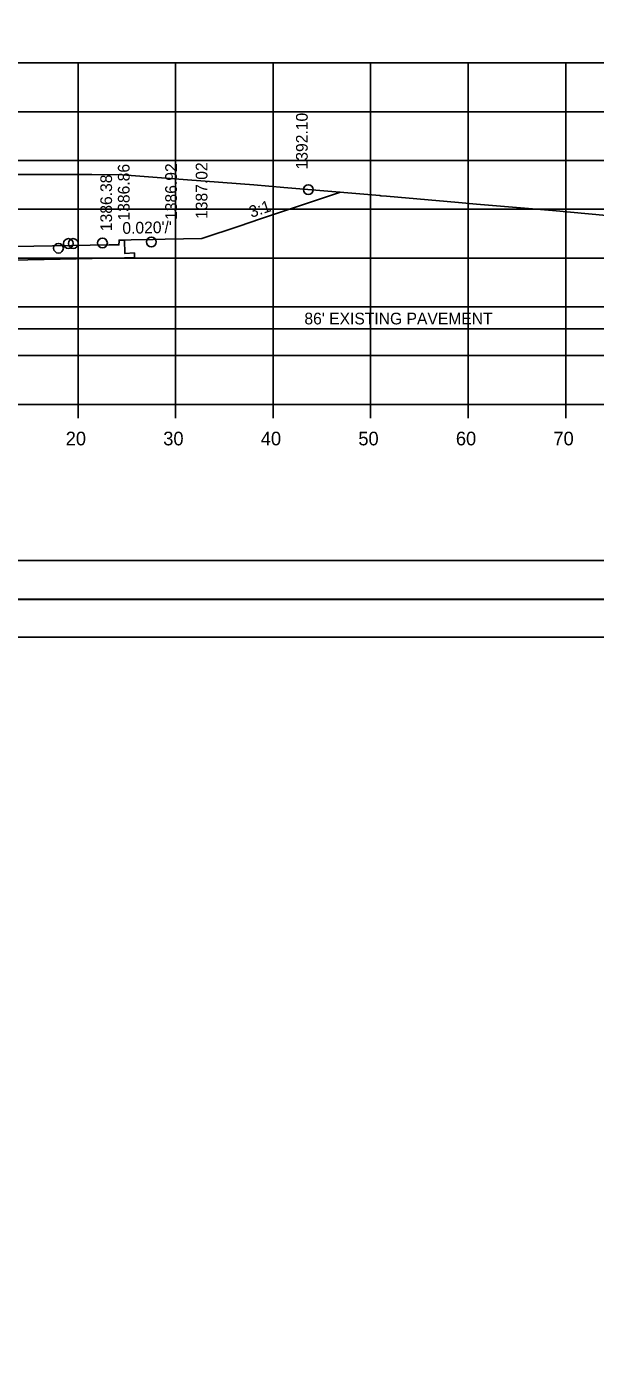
# Model space of a CAD drawing. Extents: x 1374311 to 1383814, y 384102 to 406278.
# Drawn here: x 1382735.6 to 1382793.9, y 386748.6 to 386884.7 of the extents above; entities that cross this region are included whole.
import ezdxf

# ---------------------------------------------------------------- set-up
doc = ezdxf.new("R2010")
doc.units = 0
for name, color, linetype in [('R_Axis', 7, 'Continuous'), ('R_Axis Annot', 7, 'Continuous'), ('R_Border', 7, 'Continuous'), ('R_Exist Surface', 7, 'Continuous'), ('R_Fin Surface', 7, 'Continuous'), ('R_Grid', 7, 'Continuous'), ('R_No Plot', 7, 'Continuous'), ('R_Water', 7, 'Continuous'), ('R_Xsect Elev', 7, 'Continuous'), ('R_Xsect Slope', 7, 'Continuous')]:
    doc.layers.add(name, color=color, linetype=linetype)

msp = doc.modelspace()

# ---------------------------------------------------------------- linework, layer by layer
at = {"layer": 'R_Axis'}
for p, q in [((1382580.86, 386845.92), (1382860.86, 386845.92)), ((1382740.86, 386844.52), (1382740.86, 386845.92)), ((1382750.86, 386844.52), (1382750.86, 386845.92)), ((1382760.86, 386844.52), (1382760.86, 386845.92)), ((1382770.86, 386844.52), (1382770.86, 386845.92)), ((1382780.86, 386844.52), (1382780.86, 386845.92)), ((1382790.86, 386844.52), (1382790.86, 386845.92))]:
    msp.add_line(p, q, dxfattribs=at)
at = {"layer": 'R_Border'}
for p, q in [((1382879.04, 386829.92), (1382562.86, 386829.92)), ((1382562.86, 386822.04), (1382879.04, 386822.04))]:
    msp.add_line(p, q, dxfattribs=at)
at = {"layer": 'R_Exist Surface'}
msp.add_lwpolyline([(1382733.39, 386869.48), (1382742.28, 386869.47), (1382745.42, 386869.46), (1382752.09, 386868.94), (1382758.87, 386868.42), (1382761.97, 386868.15), (1382771.79, 386867.32), (1382771.92, 386867.3), (1382772.48, 386867.26), (1382779.88, 386866.62), (1382781.73, 386866.46), (1382789.51, 386865.78), (1382795.04, 386865.3)], dxfattribs=at)
at = {"layer": 'R_Fin Surface'}
for points in [[(1382744.06, 386862.29), (1382744.82, 386862.28), (1382745.06, 386862.27), (1382745.07, 386862.65), (1382745.07, 386862.77), (1382745.2, 386862.77), (1382745.57, 386862.77), (1382746.31, 386862.79), (1382748.57, 386862.83), (1382749.81, 386862.86), (1382753.57, 386862.93), (1382757.37, 386864.2), (1382759.57, 386864.93), (1382767.76, 386867.66)], [(1382580.96, 386860.08), (1382676.19, 386861.45), (1382676.19, 386861.95), (1382701.35, 386861.95), (1382701.47, 386861.95), (1382701.85, 386861.95), (1382701.86, 386861.57), (1382701.86, 386861.45), (1382702.61, 386861.46), (1382702.86, 386861.47), (1382716.4, 386861.74), (1382720.86, 386861.83), (1382734.4, 386862.1), (1382744.06, 386862.29)], [(1382745.61, 386860.93), (1382720.86, 386860.43), (1382701.35, 386860.04), (1382700.35, 386860.02), (1382700.36, 386860.52), (1382701.36, 386860.52), (1382701.35, 386862.05)], [(1382745.64, 386862.77), (1382745.65, 386861.4), (1382746.65, 386861.45), (1382746.64, 386860.95), (1382745.64, 386860.93), (1382745.61, 386860.93)]]:
    msp.add_lwpolyline(points, dxfattribs=at)
at = {"layer": 'R_Grid'}
for p, q in [((1382580.86, 386880.92), (1382860.86, 386880.92)), ((1382740.86, 386845.92), (1382740.86, 386880.92)), ((1382750.86, 386845.92), (1382750.86, 386880.92)), ((1382760.86, 386845.92), (1382760.86, 386880.92)), ((1382770.86, 386845.92), (1382770.86, 386880.92)), ((1382780.86, 386845.92), (1382780.86, 386880.92)), ((1382790.86, 386845.92), (1382790.86, 386880.92)), ((1382580.86, 386875.92), (1382860.86, 386875.92)), ((1382580.86, 386870.92), (1382860.86, 386870.92)), ((1382580.86, 386865.92), (1382860.86, 386865.92)), ((1382580.86, 386860.92), (1382860.86, 386860.92)), ((1382580.86, 386855.92), (1382860.86, 386855.92)), ((1382580.86, 386850.92), (1382860.86, 386850.92)), ((1382580.86, 386845.92), (1382860.86, 386845.92))]:
    msp.add_line(p, q, dxfattribs=at)
at = {"layer": 'R_No Plot'}
for p, q in [((1382550.46, 386825.94), (1382883.79, 386825.94)), ((1382550.46, 386825.93), (1382883.79, 386825.93))]:
    msp.add_line(p, q, dxfattribs=at)
for points in [[(1382550.45, 387039.27), (1382883.79, 387039.27), (1382883.79, 386825.93), (1382550.45, 386825.93)], [(1382796.78, 387035.38), (1382796.78, 387025.5), (1382832.51, 387025.5), (1382832.51, 387022.58), (1382855.71, 387022.58), (1382855.71, 386999.36), (1382879.04, 386999.36), (1382879.04, 386829.92), (1382562.86, 386829.92), (1382562.86, 387035.38)], [(1382550.45, 386825.93), (1382883.79, 386825.93), (1382883.79, 386612.6), (1382550.45, 386612.6)], [(1382796.78, 386822.04), (1382796.78, 386812.16), (1382832.51, 386812.16), (1382832.51, 386809.24), (1382855.71, 386809.24), (1382855.71, 386786.02), (1382879.04, 386786.02), (1382879.04, 386616.58), (1382562.86, 386616.58), (1382562.86, 386822.04)]]:
    msp.add_lwpolyline(points, close=True, dxfattribs=at)
for centre in [(1382764.47, 386867.94), (1382738.86, 386861.93), (1382739.87, 386862.41), (1382740.37, 386862.41), (1382743.37, 386862.47), (1382748.37, 386862.57)]:
    msp.add_circle(centre, 0.5, dxfattribs=at)
at = {"layer": 'R_Water'}
msp.add_line((1382732.95, 386853.68), (1382819.07, 386853.68), dxfattribs=at)

# ---------------------------------------------------------------- texts
at = {"layer": 'R_Axis Annot'}
for s, p in [('20', (1382739.6, 386841.72)), ('30', (1382749.6, 386841.72)), ('40', (1382759.6, 386841.72)), ('50', (1382769.6, 386841.72)), ('60', (1382779.6, 386841.72)), ('70', (1382789.6, 386841.72))]:
    msp.add_text(s, height=1.4, dxfattribs=at).set_placement(p)
at = {"layer": 'R_Water'}
msp.add_text("86' EXISTING PAVEMENT", height=1.2, dxfattribs=at).set_placement((1382764.07, 386854.12))
at = {"layer": 'R_Xsect Elev'}
for s, p in [('1392.10', (1382764.41, 386870.01)), ('1386.86', (1382746.15, 386864.77)), ('1386.92', (1382751, 386864.83)), ('1387.02', (1382754.13, 386864.93)), ('1386.38', (1382744.35, 386863.68))]:
    msp.add_text(s, height=1.2, rotation=90, dxfattribs=at).set_placement(p)
at = {"layer": 'R_Xsect Slope'}
for s, rotation, p in [('3:1', 18.435, (1382758.63, 386865.04)), ("0.020'/'", 1.1458, (1382745.42, 386863.4))]:
    msp.add_text(s, height=1.2, rotation=rotation, dxfattribs=at).set_placement(p)

doc.saveas('drawing.dxf')
